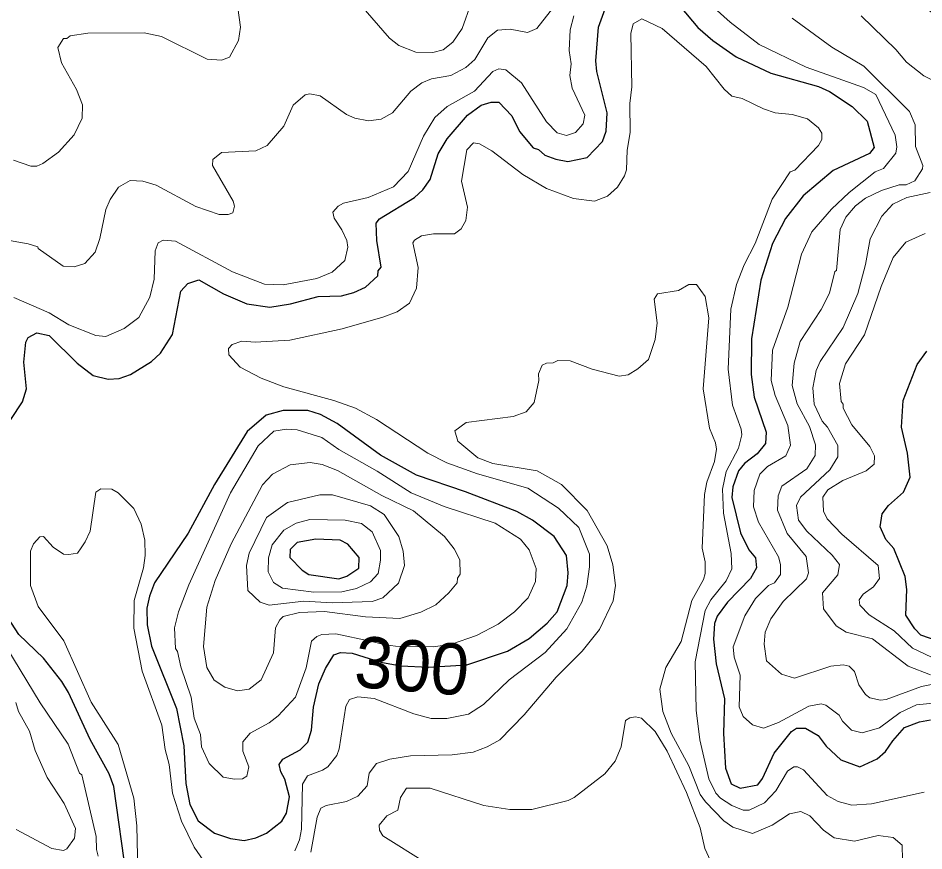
# Model space of a CAD drawing. Extents: x 673.3 to 698.5, y 6984.3 to 7012.3.
# Drawn here: x 691.219 to 692.636, y 6996.468 to 6997.77 of the extents above; entities that cross this region are included whole.
import ezdxf
from ezdxf.enums import TextEntityAlignment as Align

# ---------------------------------------------------------------- set-up
doc = ezdxf.new("R2010")
doc.units = 0
doc.header["$LTSCALE"] = 0.032
doc.layers.add('1', color=7, linetype='Continuous', lineweight=25)
doc.layers.add('2', color=7, linetype='Continuous', lineweight=13)
doc.layers.add('61', color=7, linetype='Continuous')

msp = doc.modelspace()

# ---------------------------------------------------------------- linework, layer by layer
at = {"layer": '1'}
for points in [[(691.7622, 6997.3498), (691.7816, 6997.3674), (691.7822, 6997.3751), (691.7869, 6997.3809), (691.7804, 6997.4227), (691.7792, 6997.4497), (691.7844, 6997.4562), (691.8391, 6997.49), (691.8519, 6997.5019), (691.8636, 6997.5179), (691.8759, 6997.5578), (691.89, 6997.5813), (691.9219, 6997.6184), (691.9433, 6997.6341), (691.9589, 6997.639), (691.9707, 6997.639), (691.9912, 6997.6173), (692.0033, 6997.5928), (692.0246, 6997.5676), (692.0327, 6997.565), (692.043, 6997.5558), (692.0598, 6997.5495), (692.079, 6997.5462), (692.1091, 6997.5522), (692.133, 6997.5772), (692.1389, 6997.5933), (692.1404, 6997.6219), (692.1244, 6997.6866), (692.1227, 6997.7035), (692.1267, 6997.7558), (692.1543, 6997.8328)], [(692.2542, 6997.7883), (692.282, 6997.7556), (692.3054, 6997.735), (692.3419, 6997.7097), (692.3962, 6997.6841), (692.4705, 6997.6633), (692.4878, 6997.6555), (692.5234, 6997.6321), (692.5468, 6997.6089), (692.5579, 6997.5677), (692.5505, 6997.5583), (692.4937, 6997.5319), (692.4465, 6997.4922), (692.4193, 6997.4567), (692.3987, 6997.4179), (692.3806, 6997.3605), (692.366, 6997.269), (692.3652, 6997.2132), (692.3702, 6997.1778), (692.3888, 6997.1227), (692.388, 6997.1052), (692.3746, 6997.089), (692.3549, 6997.074), (692.3458, 6997.0627), (692.3367, 6997.0377), (692.3351, 6997.0209), (692.3487, 6996.9655), (692.3618, 6996.9389), (692.3724, 6996.9266), (692.374, 6996.911), (692.3646, 6996.894), (692.3286, 6996.8572), (692.3124, 6996.8354), (692.3083, 6996.8238), (692.3067, 6996.7994), (692.3107, 6996.7608), (692.3236, 6996.706), (692.322, 6996.652), (692.3253, 6996.5974), (692.334, 6996.5731), (692.3481, 6996.5666), (692.3757, 6996.5714), (692.3833, 6996.5814), (692.4012, 6996.6213), (692.4285, 6996.655), (692.4364, 6996.6601), (692.4504, 6996.6601), (692.4702, 6996.6487), (692.4827, 6996.6322), (692.5058, 6996.6107), (692.5352, 6996.6), (692.5625, 6996.612), (692.5755, 6996.6238), (692.5867, 6996.6405), (692.6054, 6996.6612), (692.6285, 6996.67), (692.6458, 6996.6731)], [(691.208, 6997.1427), (691.226, 6997.1702), (691.2323, 6997.1908), (691.2283, 6997.2323), (691.2315, 6997.2638), (691.2349, 6997.2708), (691.2487, 6997.2781), (691.2676, 6997.2739), (691.3116, 6997.2308), (691.3367, 6997.2115), (691.3603, 6997.2058), (691.3773, 6997.2067), (691.3949, 6997.213), (691.4281, 6997.2336), (691.4421, 6997.2463), (691.4605, 6997.2755), (691.4737, 6997.3435), (691.4847, 6997.3554), (691.502, 6997.3611), (691.5402, 6997.3393), (691.577, 6997.3233), (691.6128, 6997.3182), (691.6454, 6997.3233), (691.6884, 6997.3352), (691.7251, 6997.3362), (691.7441, 6997.3411), (691.7622, 6997.3498)], [(692.6562, 6996.7969), (692.6305, 6996.8054), (692.6211, 6996.8154), (692.6075, 6996.837), (692.6087, 6996.877), (692.606, 6996.8971), (692.5884, 6996.9409), (692.576, 6996.9552), (692.5672, 6996.9749), (692.5703, 6996.995), (692.5803, 6997.0081), (692.6038, 6997.0293), (692.6143, 6997.0524), (692.6098, 6997.0903), (692.6006, 6997.1305), (692.6029, 6997.1724), (692.6251, 6997.2289), (692.6399, 6997.2493)], [(691.3895, 6996.4242), (691.3692, 6996.5689), (691.3618, 6996.5888), (691.3317, 6996.6423), (691.2982, 6996.7158), (691.2879, 6996.7332), (691.259, 6996.7695), (691.2204, 6996.8065), (691.1855, 6996.8599)]]:
    msp.add_lwpolyline(points, dxfattribs=at)
for points in [[(691.842, 6997.0556), (691.7861, 6997.0868), (691.7182, 6997.1367), (691.692, 6997.1503), (691.6721, 6997.1569), (691.6338, 6997.157), (691.6073, 6997.1497), (691.5774, 6997.1241), (691.5264, 6997.0412), (691.485, 6996.965), (691.4323, 6996.8872), (691.4245, 6996.8667), (691.4206, 6996.8477), (691.4212, 6996.8218), (691.4279, 6996.7885), (691.467, 6996.6908), (691.4783, 6996.6327), (691.4816, 6996.5738), (691.4879, 6996.5407), (691.501, 6996.5155), (691.5261, 6996.4958), (691.5513, 6996.4876), (691.5726, 6996.4845), (691.591, 6996.4885), (691.6075, 6996.4963), (691.6316, 6996.5146), (691.6387, 6996.5275), (691.6435, 6996.5528), (691.6365, 6996.5805), (691.6299, 6996.5917), (691.6275, 6996.6033), (691.6333, 6996.6115), (691.6602, 6996.6263), (691.6722, 6996.6385), (691.6778, 6996.6569), (691.6809, 6996.693), (691.6897, 6996.7294), (691.7, 6996.7533), (691.7131, 6996.7748), (691.7234, 6996.7787), (691.7414, 6996.7773), (691.7866, 6996.7636), (691.8177, 6996.7577), (691.8611, 6996.7556), (691.9211, 6996.7593), (691.9846, 6996.7805), (692.0185, 6996.8006), (692.0465, 6996.8244), (692.0623, 6996.8421), (692.0777, 6996.8833), (692.0793, 6996.9031), (692.0768, 6996.9299), (692.0573, 6996.9598), (692.0238, 6996.9855), (691.999, 6996.9988), (691.9187, 6997.0299)], [(691.721, 6996.8939), (691.7334, 6996.8977), (691.7519, 6996.9105), (691.7524, 6996.9271), (691.7346, 6996.9477), (691.7227, 6996.9542), (691.6849, 6996.9557), (691.6557, 6996.9502), (691.6448, 6996.9397), (691.644, 6996.9269), (691.6633, 6996.907), (691.6741, 6996.9003)]]:
    msp.add_lwpolyline(points, close=True, dxfattribs=at)
at = {"layer": '2'}
for points in [[(691.2121, 6997.548), (691.2394, 6997.539), (691.2486, 6997.5389), (691.2581, 6997.5428), (691.2824, 6997.5604), (691.3071, 6997.5878), (691.3195, 6997.6138), (691.3202, 6997.6344), (691.3104, 6997.6588), (691.2872, 6997.7003), (691.2815, 6997.7244), (691.2902, 6997.7382), (691.2957, 6997.7384), (691.3009, 6997.7424), (691.3283, 6997.7465), (691.4162, 6997.7474), (691.4436, 6997.7417), (691.5148, 6997.706), (691.5375, 6997.7045), (691.55, 6997.7092), (691.5639, 6997.7354), (691.567, 6997.7561), (691.5606, 6997.8017)], [(691.2056, 6997.4224), (691.235, 6997.4176), (691.2502, 6997.4125), (691.2506, 6997.41), (691.2897, 6997.3825), (691.3069, 6997.3816), (691.3237, 6997.3868), (691.34, 6997.4044), (691.3473, 6997.4259), (691.3565, 6997.4712), (691.3631, 6997.4869), (691.3761, 6997.5058), (691.3947, 6997.5166), (691.4145, 6997.5153), (691.4349, 6997.5093), (691.4971, 6997.4757), (691.5335, 6997.4632), (691.5475, 6997.4632), (691.5548, 6997.4659), (691.5574, 6997.4761), (691.5557, 6997.4841), (691.5232, 6997.5397), (691.524, 6997.5494), (691.5373, 6997.56), (691.5909, 6997.5625), (691.6085, 6997.5709), (691.6346, 6997.6011), (691.6493, 6997.6341), (691.6683, 6997.6505), (691.6754, 6997.652), (691.6914, 6997.6489), (691.733, 6997.6196), (691.7458, 6997.6139), (691.7673, 6997.6097), (691.7867, 6997.6124), (691.8049, 6997.622), (691.8334, 6997.656), (691.8504, 6997.6691), (691.8658, 6997.6755), (691.8959, 6997.6807), (691.9191, 6997.6929), (691.9332, 6997.7056), (691.9538, 6997.7392), (691.9686, 6997.7513), (691.9887, 6997.753), (692.016, 6997.7475), (692.0302, 6997.7539), (692.0629, 6997.7952)], [(691.7552, 6997.7905), (691.8, 6997.7386), (691.8145, 6997.7274), (691.8411, 6997.7171), (691.8679, 6997.7164), (691.8841, 6997.7207), (691.8992, 6997.7327), (691.9137, 6997.754), (691.9277, 6997.7935)], [(692.3075, 6997.7863), (692.3326, 6997.7637), (692.3781, 6997.7291), (692.4513, 6997.6933), (692.5409, 6997.6616), (692.5606, 6997.6509), (692.5905, 6997.5872), (692.5932, 6997.569), (692.5915, 6997.5592), (692.5721, 6997.535), (692.5592, 6997.5298), (692.5187, 6997.4977), (692.491, 6997.4716), (692.4603, 6997.436), (692.4441, 6997.401), (692.423, 6997.3182), (692.3986, 6997.2512), (692.3969, 6997.2036), (692.403, 6997.1804), (692.4229, 6997.1332), (692.427, 6997.1026), (692.4196, 6997.086), (692.3912, 6997.0691)], [(692.5375, 6997.7737), (692.5918, 6997.721), (692.6081, 6997.7015), (692.6353, 6997.6799), (692.663, 6997.6665), (692.6898, 6997.6635), (692.7078, 6997.6725), (692.7129, 6997.6842), (692.7105, 6997.7088), (692.7065, 6997.7201), (692.6743, 6997.7599), (692.6402, 6997.7849)], [(691.2125, 6997.3337), (691.268, 6997.3093), (691.2986, 6997.2906), (691.3409, 6997.2739), (691.3565, 6997.2727), (691.385, 6997.2852), (691.408, 6997.3023), (691.4252, 6997.3342), (691.4318, 6997.3619), (691.4336, 6997.4064), (691.4382, 6997.4187), (691.446, 6997.4231), (691.4655, 6997.4214), (691.5545, 6997.3734), (691.6047, 6997.3545), (691.6336, 6997.3532), (691.6861, 6997.3631), (691.7102, 6997.3729), (691.7299, 6997.3915), (691.7348, 6997.4123), (691.7331, 6997.4227), (691.7257, 6997.439), (691.7132, 6997.4577), (691.7115, 6997.4666), (691.7196, 6997.4762), (691.7278, 6997.4811), (691.7666, 6997.4896), (691.8063, 6997.5062), (691.8291, 6997.5303), (691.8532, 6997.5859), (691.8708, 6997.6146), (691.8901, 6997.632), (691.9327, 6997.6558), (691.9614, 6997.687), (691.9707, 6997.6907), (691.9817, 6997.6895), (692.0062, 6997.6689), (692.0453, 6997.6079), (692.0621, 6997.5909), (692.0766, 6997.5868), (692.0907, 6997.5912), (692.1029, 6997.6048), (692.1054, 6997.6187), (692.0854, 6997.6609), (692.0818, 6997.6807), (692.0842, 6997.6987), (692.0809, 6997.7195), (692.0826, 6997.752), (692.0882, 6997.7737)], [(692.4293, 6997.7703), (692.4917, 6997.7246), (692.5416, 6997.6949), (692.6129, 6997.6241), (692.6217, 6997.6033), (692.6225, 6997.5693), (692.6339, 6997.5397), (692.6333, 6997.5344), (692.6212, 6997.5158), (692.6076, 6997.5097), (692.5967, 6997.5094), (692.569, 6997.5009), (692.5441, 6997.4886), (692.5287, 6997.4767), (692.5136, 6997.4589), (692.5044, 6997.44), (692.4987, 6997.3754), (692.4964, 6997.374), (692.4877, 6997.3403), (692.4751, 6997.3145), (692.4419, 6997.2647), (692.4328, 6997.2308), (692.4296, 6997.1958), (692.4374, 6997.1673), (692.4566, 6997.1319), (692.4661, 6997.1031), (692.4653, 6997.0864), (692.4523, 6997.0657), (692.4132, 6997.0384), (692.4076, 6997.0236)], [(692.6362, 6996.5599), (692.5536, 6996.5421), (692.5231, 6996.5396), (692.5014, 6996.5453), (692.4845, 6996.5551), (692.4474, 6996.5948), (692.4381, 6996.5999), (692.4324, 6996.5995), (692.4221, 6996.593), (692.4038, 6996.5621), (692.3864, 6996.5436), (692.3624, 6996.5322), (692.3532, 6996.5318), (692.335, 6996.5395), (692.3177, 6996.5505), (692.3103, 6996.5587), (692.2991, 6996.5809), (692.2854, 6996.642), (692.2797, 6996.6885), (692.2781, 6996.7637), (692.2936, 6996.8442), (692.3025, 6996.8608), (692.3264, 6996.8903), (692.3352, 6996.9091), (692.3343, 6996.9331), (692.3222, 6996.9965), (692.3205, 6997.0337), (692.3264, 6997.0613), (692.3459, 6997.0979), (692.3506, 6997.1188), (692.3497, 6997.1276), (692.3362, 6997.165), (692.3294, 6997.2214), (692.3335, 6997.3152), (692.3425, 6997.3536), (692.3543, 6997.3844), (692.3719, 6997.4181), (692.3982, 6997.487), (692.4265, 6997.5299), (692.4336, 6997.5325), (692.4709, 6997.5713), (692.4759, 6997.5807), (692.4759, 6997.5903), (692.4708, 6997.5986), (692.4537, 6997.613), (692.4293, 6997.6195), (692.4028, 6997.6221), (692.3845, 6997.6282), (692.3516, 6997.6446), (692.3351, 6997.648), (692.3232, 6997.6589), (692.2951, 6997.6945), (692.2265, 6997.754), (692.1947, 6997.7691), (692.1809, 6997.7614), (692.1771, 6997.7459), (692.1787, 6997.663), (692.1755, 6997.6367), (692.1762, 6997.5916), (692.1717, 6997.5637), (692.1705, 6997.5332), (692.1672, 6997.5234), (692.1562, 6997.5059), (692.141, 6997.4917), (692.1203, 6997.4843), (692.0878, 6997.4883), (692.0457, 6997.5036), (692.0082, 6997.5257), (691.9599, 6997.5628), (691.9409, 6997.5738), (691.9314, 6997.5754), (691.9207, 6997.5643), (691.9124, 6997.5153), (691.9221, 6997.4748), (691.9195, 6997.4537), (691.9119, 6997.4408), (691.9014, 6997.433), (691.869, 6997.4329), (691.8498, 6997.4297), (691.839, 6997.4233), (691.8367, 6997.4188), (691.8447, 6997.3806), (691.8424, 6997.3478), (691.831, 6997.3248), (691.8117, 6997.311), (691.7898, 6997.3026), (691.7259, 6997.2847)], [(692.6459, 6996.7437), (692.6107, 6996.757), (692.5549, 6996.8001), (692.514, 6996.8101), (692.4984, 6996.8202), (692.4783, 6996.8467), (692.4771, 6996.8717), (692.501, 6996.9001), (692.5036, 6996.9163), (692.492, 6996.9308), (692.4523, 6996.9679), (692.4396, 6996.9854), (692.4362, 6997.0082), (692.4424, 6997.0215), (692.4887, 6997.0639), (692.5012, 6997.0842), (692.5011, 6997.102), (692.4849, 6997.1307), (692.4765, 6997.1402), (692.4638, 6997.1665), (692.4621, 6997.1921), (692.4669, 6997.2192), (692.4734, 6997.2334), (692.5093, 6997.2865), (692.5322, 6997.3396), (692.5443, 6997.385), (692.5516, 6997.4253), (692.5698, 6997.4606), (692.5867, 6997.4794), (692.609, 6997.49), (692.6455, 6997.4977)], [(692.6374, 6997.4333), (692.6071, 6997.4199), (692.5877, 6997.3958), (692.5686, 6997.3508), (692.5424, 6997.2753), (692.5132, 6997.23), (692.5037, 6997.1992), (692.5061, 6997.1708), (692.5092, 6997.1669), (692.5095, 6997.1607), (692.523, 6997.1344), (692.5508, 6997.1007), (692.5581, 6997.0857), (692.558, 6997.0729), (692.5455, 6997.0626), (692.5089, 6997.0475), (692.4855, 6997.0328), (692.4776, 6997.0214), (692.4783, 6996.9996), (692.4841, 6996.9875), (692.5073, 6996.9636), (692.5638, 6996.9147), (692.5663, 6996.8941), (692.5565, 6996.8809), (692.5407, 6996.8697), (692.5344, 6996.8608), (692.5351, 6996.8523), (692.5502, 6996.8375), (692.5889, 6996.8126), (692.6177, 6996.7852), (692.6476, 6996.7712)], [(691.7507, 6996.5538), (691.765, 6996.5699), (691.7683, 6996.5901), (691.7794, 6996.6048), (691.8003, 6996.6115), (691.8328, 6996.6169), (691.898, 6996.6186), (691.9309, 6996.6226), (691.9526, 6996.631), (691.9724, 6996.6421), (692.0107, 6996.6811), (692.0604, 6996.7397), (692.1011, 6996.7804), (692.1285, 6996.8146), (692.1498, 6996.8594), (692.1534, 6996.8831), (692.1494, 6996.9155), (692.1404, 6996.9451), (692.1088, 6997.0003), (692.069, 6997.041), (692.0307, 6997.0623), (691.9614, 6997.074), (691.9379, 6997.0827), (691.9068, 6997.1088), (691.9019, 6997.1249), (691.9197, 6997.1381), (691.9933, 6997.1472), (692.0136, 6997.1549), (692.0263, 6997.1694), (692.0336, 6997.2035), (692.0331, 6997.2142), (692.0386, 6997.2275), (692.0455, 6997.231), (692.0557, 6997.2311), (692.0633, 6997.235), (692.0826, 6997.2342), (692.1169, 6997.2215), (692.1589, 6997.2107), (692.1731, 6997.2128), (692.1885, 6997.222), (692.2051, 6997.2366), (692.2154, 6997.2679), (692.2186, 6997.2938), (692.2137, 6997.3308), (692.219, 6997.3393), (692.2519, 6997.3443), (692.2678, 6997.3539), (692.2802, 6997.3539), (692.2934, 6997.3352), (692.2992, 6997.3018), (692.2904, 6997.1906), (692.3001, 6997.1293), (692.3099, 6997.1062), (692.3114, 6997.0964), (692.3082, 6997.0773), (692.296, 6997.0448), (692.2927, 6997.0256), (692.2887, 6996.9417), (692.2936, 6996.9201), (692.2936, 6996.9018), (692.2911, 6996.8928), (692.2729, 6996.8599), (692.2561, 6996.7956), (692.2318, 6996.7549), (692.2227, 6996.721), (692.2275, 6996.6865), (692.2403, 6996.6526), (692.2682, 6996.6015), (692.2859, 6996.5566), (692.2938, 6996.5449), (692.3226, 6996.5155), (692.337, 6996.5053), (692.3676, 6996.4957), (692.3981, 6996.5083), (692.4253, 6996.5265), (692.4432, 6996.5299), (692.4574, 6996.5231), (692.4784, 6996.5005), (692.4951, 6996.489), (692.5269, 6996.4834), (692.5641, 6996.4923), (692.5874, 6996.4892), (692.6014, 6996.4771), (692.6022, 6996.4543)], [(691.7259, 6997.2847), (691.6444, 6997.2669), (691.5897, 6997.2636), (691.5689, 6997.2651), (691.5538, 6997.2598), (691.5484, 6997.2535), (691.5489, 6997.244), (691.5665, 6997.2247), (691.5994, 6997.2071), (691.6347, 6997.194), (691.7127, 6997.1724), (691.7466, 6997.1604), (691.7799, 6997.1429), (691.8597, 6997.09), (691.8898, 6997.0748), (691.9374, 6997.0576), (692.0161, 6997.0354), (692.0644, 6997.0039), (692.096, 6996.9741), (692.1127, 6996.9321), (692.1127, 6996.9124), (692.1083, 6996.8823), (692.1005, 6996.8572), (692.0771, 6996.8157), (692.0436, 6996.7784), (691.987, 6996.7357), (691.947, 6996.6971), (691.9233, 6996.6822), (691.8895, 6996.6754), (691.8653, 6996.6754), (691.838, 6996.6825), (691.7762, 6996.7066), (691.7507, 6996.709), (691.7375, 6996.705), (691.7316, 6996.6946), (691.7211, 6996.6278), (691.7176, 6996.6177), (691.7033, 6996.5997), (691.6952, 6996.5943), (691.672, 6996.5858), (691.6642, 6996.5728), (691.6623, 6996.5022), (691.6591, 6996.4858), (691.6518, 6996.4683)], [(692.3912, 6997.0691), (692.3789, 6997.0572), (692.3701, 6997.0318), (692.3692, 6997.0061), (692.3768, 6996.9821), (692.4083, 6996.928), (692.4115, 6996.9158), (692.4115, 6996.9006), (692.402, 6996.8876), (692.3927, 6996.8831), (692.3724, 6996.8627), (692.3553, 6996.8358), (692.3375, 6996.7875), (692.3391, 6996.771), (692.348, 6996.7432), (692.3465, 6996.6937), (692.3527, 6996.6785), (692.3675, 6996.6655), (692.3847, 6996.6602), (692.4081, 6996.6689), (692.4557, 6996.6948), (692.4751, 6996.6984), (692.482, 6996.6964), (692.5033, 6996.6807), (692.5083, 6996.6711), (692.5223, 6996.6569), (692.5389, 6996.6529), (692.5661, 6996.6608), (692.5982, 6996.6845), (692.6241, 6996.6965), (692.6977, 6996.7041)], [(691.5088, 6996.4538), (691.4946, 6996.4744), (691.475, 6996.5148), (691.4606, 6996.5585), (691.4555, 6996.6034), (691.4492, 6996.627), (691.4442, 6996.6647), (691.4133, 6996.7491), (691.4001, 6996.8165), (691.4008, 6996.8596), (691.4156, 6996.9109), (691.418, 6996.9303), (691.4173, 6996.9543), (691.4116, 6996.9791), (691.4003, 6997.0036), (691.3757, 6997.0282), (691.3658, 6997.0339), (691.3487, 6997.0341), (691.341, 6997.0291), (691.3317, 6996.9681), (691.3243, 6996.9515), (691.3181, 6996.9422), (691.312, 6996.9338), (691.2985, 6996.9315), (691.2902, 6996.9322), (691.2743, 6996.9432), (691.2589, 6996.9598), (691.2533, 6996.9595), (691.2433, 6996.9481), (691.2389, 6996.937), (691.2389, 6996.8831), (691.2504, 6996.8505), (691.291, 6996.7969), (691.3335, 6996.7006), (691.3757, 6996.6346), (691.4001, 6996.551), (691.405, 6996.5073), (691.4067, 6996.4373)], [(692.4076, 6997.0236), (692.4067, 6997.001), (692.4215, 6996.9645), (692.4515, 6996.9285), (692.4549, 6996.9028), (692.452, 6996.8935), (692.4154, 6996.858), (692.396, 6996.8309), (692.3872, 6996.8105), (692.3856, 6996.7913), (692.3892, 6996.7655), (692.4127, 6996.7444), (692.4334, 6996.7384), (692.4901, 6996.7571), (692.5091, 6996.7594), (692.5185, 6996.7572), (692.5272, 6996.7486), (692.534, 6996.728), (692.544, 6996.7126), (692.551, 6996.7075), (692.5678, 6996.7042), (692.5764, 6996.705), (692.6318, 6996.7253), (692.6476, 6996.7285)], [(691.3447, 6996.4603), (691.3416, 6996.4707), (691.3415, 6996.491), (691.3187, 6996.5873), (691.3155, 6996.5896), (691.2978, 6996.6352), (691.2537, 6996.6998), (691.191, 6996.8032)], [(691.2164, 6996.502), (691.2721, 6996.4719), (691.29, 6996.4688), (691.2955, 6996.4714), (691.3072, 6996.4884), (691.3089, 6996.5035), (691.2914, 6996.5423), (691.2645, 6996.583), (691.2457, 6996.6254), (691.2371, 6996.6555), (691.2201, 6996.6864), (691.2155, 6996.7004)], [(692.3074, 6996.4402), (692.2928, 6996.4722), (692.2859, 6996.5044), (692.2641, 6996.5594), (692.2342, 6996.6241), (692.2155, 6996.655), (692.1941, 6996.6756), (692.1846, 6996.6779), (692.1755, 6996.6764), (692.1692, 6996.6724), (692.1624, 6996.6311), (692.1528, 6996.6084), (692.1369, 6996.589), (692.0889, 6996.5517), (692.0791, 6996.5469), (692.0226, 6996.5331), (691.988, 6996.5333), (691.9474, 6996.5395), (691.8633, 6996.5663), (691.8264, 6996.5664), (691.8174, 6996.5516), (691.8128, 6996.5322), (691.796, 6996.5233), (691.7839, 6996.5086), (691.7845, 6996.5008), (691.7893, 6996.4918), (691.8578, 6996.4493)], [(691.6771, 6996.4666), (691.6867, 6996.5211), (691.6928, 6996.5349), (691.7007, 6996.5395), (691.7327, 6996.5453), (691.7507, 6996.5538)]]:
    msp.add_lwpolyline(points, dxfattribs=at)
for points in [[(692.0167, 6996.8639), (692.028, 6996.8896), (692.0295, 6996.9099), (692.0181, 6996.9389), (692.005, 6996.9559), (691.9654, 6996.9809), (691.8857, 6997.0067), (691.8337, 6997.0281), (691.7807, 6997.062), (691.7208, 6997.096), (691.6944, 6997.1144), (691.6556, 6997.1268), (691.639, 6997.1275), (691.6189, 6997.1244), (691.5947, 6997.1015), (691.5515, 6997.028), (691.4862, 6996.8843), (691.4701, 6996.8423), (691.4637, 6996.8168), (691.4653, 6996.7848), (691.4685, 6996.7803), (691.4735, 6996.756), (691.4898, 6996.7088), (691.4948, 6996.6759), (691.5043, 6996.6503), (691.506, 6996.6311), (691.5179, 6996.605), (691.5401, 6996.5835), (691.5575, 6996.5804), (691.57, 6996.5812), (691.5771, 6996.5849), (691.5801, 6996.5996), (691.5704, 6996.6244), (691.5708, 6996.639), (691.5822, 6996.6525), (691.6119, 6996.6683), (691.6257, 6996.6795), (691.6532, 6996.7088), (691.6696, 6996.7544), (691.6781, 6996.7962), (691.6862, 6996.8035), (691.6942, 6996.8067), (691.7159, 6996.8076), (691.7697, 6996.7961), (691.7935, 6996.7905), (691.8091, 6996.7886), (691.8681, 6996.7871), (691.8967, 6996.7917), (691.9361, 6996.8053), (691.9697, 6996.8226), (691.9952, 6996.8421)], [(691.8723, 6996.8532), (691.8925, 6996.8715), (691.9056, 6996.8873), (691.9064, 6996.8949), (691.9107, 6996.9007), (691.9099, 6996.9235), (691.9009, 6996.9403), (691.8861, 6996.96), (691.8374, 6996.9997), (691.7881, 6997.024), (691.7188, 6997.0631), (691.6947, 6997.0722), (691.6757, 6997.0754), (691.6445, 6997.0721), (691.6168, 6997.0574), (691.6014, 6997.0407), (691.5523, 6996.9482), (691.5275, 6996.8908), (691.5142, 6996.8494), (691.5093, 6996.7878), (691.5142, 6996.7548), (691.5256, 6996.7351), (691.5425, 6996.7242), (691.5624, 6996.7188), (691.5803, 6996.7214), (691.5995, 6996.736), (691.6185, 6996.778), (691.6218, 6996.8169), (691.6283, 6996.8297), (691.6339, 6996.8345), (691.6594, 6996.841), (691.6983, 6996.8426), (691.7627, 6996.8343), (691.8161, 6996.8315), (691.8491, 6996.8415)], [(691.8236, 6996.9145), (691.8212, 6996.9368), (691.8146, 6996.9598), (691.7914, 6996.9943), (691.7703, 6997.008), (691.7109, 6997.025), (691.6911, 6997.0249), (691.6406, 6997.0131), (691.6075, 6996.9896), (691.5804, 6996.9337), (691.5762, 6996.9143), (691.5785, 6996.8754), (691.5976, 6996.8573), (691.6119, 6996.8524), (691.6661, 6996.8588), (691.7103, 6996.8563), (691.7731, 6996.8581), (691.7896, 6996.8639), (691.8142, 6996.8868)], [(691.7861, 6996.9226), (691.7861, 6996.9378), (691.773, 6996.9671), (691.7561, 6996.9799), (691.7306, 6996.9851), (691.6752, 6996.9866), (691.654, 6996.9808), (691.635, 6996.9697), (691.6166, 6996.947), (691.611, 6996.9266), (691.6103, 6996.9045), (691.6187, 6996.8878), (691.6327, 6996.879), (691.6817, 6996.8727), (691.7256, 6996.8734), (691.7485, 6996.8783), (691.7701, 6996.8891), (691.782, 6996.9022)]]:
    msp.add_lwpolyline(points, close=True, dxfattribs=at)

# ---------------------------------------------------------------- texts
at = {"layer": '61'}
msp.add_text('300', height=0.08, rotation=355.419, dxfattribs=at).set_placement((691.832, 6996.7178), align=Align.CENTER)

doc.saveas('drawing.dxf')
